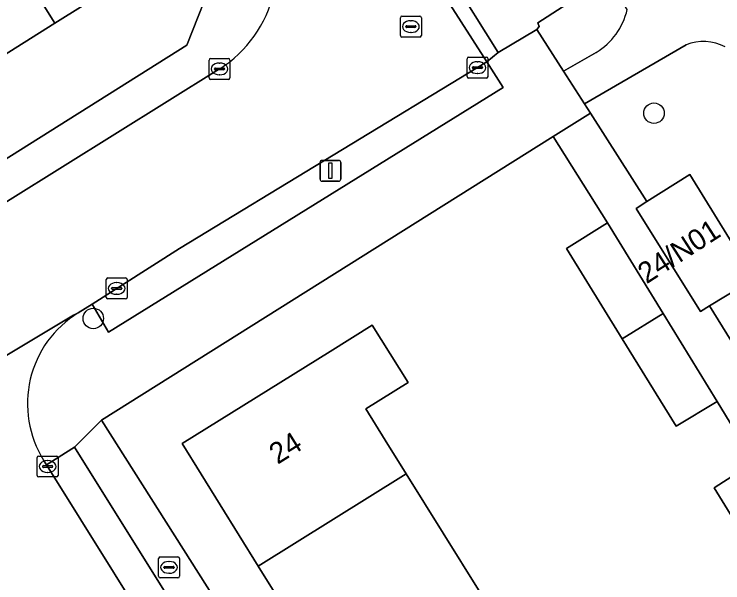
# Model space of a CAD drawing. Extents: x 158455 to 159797, y 387218 to 388672.
# Drawn here: x 158962.33 to 158996.24, y 387904.66 to 387931.87 of the extents above; entities that cross this region are included whole.
import ezdxf

# ---------------------------------------------------------------- set-up
doc = ezdxf.new("R2010")
doc.units = 0
for name, color, linetype in [('IMGEO_Boom', 7, 'Continuous'), ('IMGEO_Brandkraan', 7, 'Continuous'), ('IMGEO_Erf', 7, 'Continuous'), ('IMGEO_Groenvoorziening', 7, 'Continuous'), ('IMGEO_Kolk', 7, 'Continuous'), ('IMGEO_Lichtmast', 7, 'Continuous'), ('IMGEO_Pand', 7, 'Continuous'), ('IMGEO_Pand_nummerreeks', 7, 'Continuous'), ('IMGEO_Parkeervlak_open', 7, 'Continuous'), ('IMGEO_Rijbaan_lokaal_open', 7, 'Continuous'), ('IMGEO_Rioolput', 7, 'Continuous'), ('IMGEO_Voetpad_halfverhard', 7, 'Continuous'), ('IMGEO_Voetpad_open', 7, 'Continuous')]:
    doc.layers.add(name, color=color, linetype=linetype)

msp = doc.modelspace()

# ---------------------------------------------------------------- linework, layer by layer
at = {"layer": 'IMGEO_Boom'}
for centre in [(158992.942, 387927.132), (158966.117, 387917.311)]:
    msp.add_circle(centre, 0.489, dxfattribs=at)
at = {"layer": 'IMGEO_Brandkraan'}
for p, q in [((158969.314, 387905.902), (158970.166, 387905.902)), ((158969.239, 387904.976), (158969.239, 387905.828)), ((158969.727, 387905.682), (158969.752, 387905.682)), ((158970.24, 387905.828), (158970.24, 387904.976)), ((158969.498, 387905.396), (158969.498, 387905.408)), ((158969.936, 387905.359), (158969.538, 387905.359)), ((158969.541, 387905.445), (158969.939, 387905.445)), ((158969.982, 387905.408), (158969.982, 387905.396)), ((158970.166, 387904.902), (158969.314, 387904.902)), ((158969.75, 387905.122), (158969.725, 387905.122))]:
    msp.add_line(p, q, dxfattribs=at)
for points in [[(158969.314, 387905.902), (158970.166, 387905.902)], [(158969.239, 387904.976), (158969.239, 387905.828)], [(158970.24, 387905.828), (158970.24, 387904.976)], [(158970.166, 387904.902), (158969.314, 387904.902)]]:
    msp.add_lwpolyline(points, dxfattribs=at)
for centre, radius, start, end in [((158969.316, 387905.826), 0.0765, 91.552, 178.448), ((158969.316, 387905.826), 0.0765, 91.552, 178.448), ((158970.164, 387905.826), 0.0765, 1.552, 88.448), ((158970.164, 387905.826), 0.0765, 1.552, 88.448), ((158969.538, 387905.405), 0.0403, 85.8775, 175.7526), ((158969.535, 387905.395), 0.0366, 178.938, 274.7102), ((158969.939, 387905.402), 0.043, 264.8664, 352.4533), ((158969.943, 387905.407), 0.0386, 1.7309, 96.639), ((158969.316, 387904.978), 0.0765, 181.552, 268.448), ((158969.316, 387904.978), 0.0765, 181.552, 268.448), ((158970.164, 387904.978), 0.0765, 271.552, 358.448), ((158970.164, 387904.978), 0.0765, 271.552, 358.448)]:
    msp.add_arc(centre, radius, start, end, dxfattribs=at)
for centre, major_axis, ratio, start_param, end_param in [((158969.726, 387905.402), (-0.387, 0.002), 0.722429, 4.712389, 7.853982), ((158969.751, 387905.402), (-0.39, 0.002), 0.717154, 1.570796, 4.712389)]:
    msp.add_ellipse(centre, major_axis=major_axis, ratio=ratio, start_param=start_param, end_param=end_param, dxfattribs=at)
at = {"layer": 'IMGEO_Erf'}
for points in [[(158970.081, 387935.082), (158964.279, 387931.437), (158958.388, 387927.736), (158957.081, 387929.814), (158952.654, 387927.033), (158955.847, 387921.957), (158953.72, 387920.616), (158950.581, 387925.718), (158945.918, 387922.789), (158941.237, 387919.847), (158944.417, 387914.784), (158942.443, 387913.544), (158939.265, 387918.603), (158934.667, 387915.714), (158934.619, 387915.684), (158935.899, 387913.647), (158930.304, 387910.132)], [(158922.317, 387932.014), (158923.438, 387930.219), (158919.183, 387927.561), (158914.98, 387924.935), (158913.859, 387926.729), (158910.883, 387924.885), (158912.588, 387922.171), (158908.579, 387919.652), (158903.55, 387916.493), (158901.833, 387915.478), (158913.459, 387897.023), (158916.437, 387896.322), (158917.455, 387896.962), (158970.597, 387930.387), (158971.987, 387933.904)], [(158998.447, 387904.94), (158995.816, 387909.209), (158997.742, 387910.434), (158995.963, 387913.334), (158993.997, 387912.161), (158991.425, 387916.334), (158988.761, 387920.656), (158990.716, 387921.885), (158988.12, 387926.022), (158966.502, 387912.441), (158982.509, 387887.215)], [(158977.56, 387899.769), (158974.012, 387905.465), (158970.363, 387911.324), (158977.443, 387915.734), (158979.465, 387916.993), (158981.177, 387914.244), (158979.155, 387912.984), (158980.086, 387911.49), (158981.088, 387909.882), (158984.63, 387904.195)]]:
    msp.add_lwpolyline(points, dxfattribs=at)
at = {"layer": 'IMGEO_Groenvoorziening'}
for points in [[(158991.661, 387932.088), (158984.712, 387943.141), (158984.327, 387942.799), (158983.837, 387942.365), (158979.511, 387939.581), (158979.885, 387938.984), (158980.925, 387937.324), (158985.239, 387940.099), (158989.713, 387932.973), (158987.385, 387931.461), (158987.447, 387931.274), (158987.341, 387931.14), (158988.62, 387929.138), (158990.179, 387930.036)], [(158994.481, 387930.395), (158989.62, 387927.573), (158989.897, 387927.139), (158992.606, 387922.902), (158994.657, 387924.2), (158997.736, 387919.209), (158995.596, 387917.911), (159000, 387910.805), (159006.929, 387899.624), (159005.446, 387898.701), (159017.301, 387879.666), (159019.133, 387880.807), (159025.306, 387870.897), (159031.575, 387874.746), (159023.044, 387888.953), (159022.264, 387888.765)]]:
    msp.add_lwpolyline(points, dxfattribs=at)
for centre, radius, start, end in [((158988.469, 387932.832), 3.277, 301.4453, 346.8794), ((158995.32, 387928.403), 2.162, 61.6367, 112.8406)]:
    msp.add_arc(centre, radius, start, end, dxfattribs=at)
at = {"layer": 'IMGEO_Kolk'}
for p, q in [((158971.655, 387928.824), (158971.655, 387929.676)), ((158971.73, 387929.75), (158972.582, 387929.75)), ((158972.656, 387929.676), (158972.656, 387928.824)), ((158983.999, 387928.886), (158983.999, 387929.738)), ((158984.074, 387929.812), (158984.926, 387929.812)), ((158984.487, 387929.592), (158984.512, 387929.592)), ((158985, 387929.738), (158985, 387928.886)), ((158971.914, 387929.244), (158971.914, 387929.256)), ((158971.957, 387929.293), (158972.355, 387929.293)), ((158972.143, 387929.53), (158972.168, 387929.53)), ((158972.398, 387929.256), (158972.398, 387929.244)), ((158984.258, 387929.306), (158984.258, 387929.318)), ((158984.696, 387929.269), (158984.298, 387929.269)), ((158984.301, 387929.355), (158984.699, 387929.355)), ((158984.742, 387929.318), (158984.742, 387929.306)), ((158972.352, 387929.207), (158971.954, 387929.207)), ((158972.166, 387928.97), (158972.141, 387928.97)), ((158984.51, 387929.032), (158984.485, 387929.032)), ((158972.582, 387928.75), (158971.73, 387928.75)), ((158984.926, 387928.812), (158984.074, 387928.812)), ((158966.735, 387918.321), (158966.735, 387919.173)), ((158966.81, 387919.247), (158967.662, 387919.247)), ((158967.736, 387919.173), (158967.736, 387918.321)), ((158966.994, 387918.741), (158966.994, 387918.753)), ((158967.037, 387918.79), (158967.435, 387918.79)), ((158967.223, 387919.027), (158967.248, 387919.027)), ((158967.478, 387918.753), (158967.478, 387918.741)), ((158967.432, 387918.704), (158967.034, 387918.704)), ((158967.246, 387918.467), (158967.221, 387918.467)), ((158967.662, 387918.247), (158966.81, 387918.247)), ((158963.432, 387909.802), (158963.432, 387910.654)), ((158963.507, 387910.728), (158964.359, 387910.728)), ((158964.433, 387910.654), (158964.433, 387909.802)), ((158963.734, 387910.271), (158964.132, 387910.271)), ((158963.92, 387910.508), (158963.945, 387910.508)), ((158963.691, 387910.222), (158963.691, 387910.234)), ((158964.129, 387910.185), (158963.731, 387910.185)), ((158963.943, 387909.948), (158963.918, 387909.948)), ((158964.175, 387910.234), (158964.175, 387910.222)), ((158964.359, 387909.728), (158963.507, 387909.728))]:
    msp.add_line(p, q, dxfattribs=at)
for points in [[(158971.655, 387928.824), (158971.655, 387929.676)], [(158971.73, 387929.75), (158972.582, 387929.75)], [(158972.656, 387929.676), (158972.656, 387928.824)], [(158983.999, 387928.886), (158983.999, 387929.738)], [(158984.074, 387929.812), (158984.926, 387929.812)], [(158985, 387929.738), (158985, 387928.886)], [(158972.582, 387928.75), (158971.73, 387928.75)], [(158984.926, 387928.812), (158984.074, 387928.812)], [(158966.735, 387918.321), (158966.735, 387919.173)], [(158966.81, 387919.247), (158967.662, 387919.247)], [(158967.736, 387919.173), (158967.736, 387918.321)], [(158967.662, 387918.247), (158966.81, 387918.247)], [(158963.432, 387909.802), (158963.432, 387910.654)], [(158963.507, 387910.728), (158964.359, 387910.728)], [(158964.433, 387910.654), (158964.433, 387909.802)], [(158964.359, 387909.728), (158963.507, 387909.728)]]:
    msp.add_lwpolyline(points, dxfattribs=at)
for centre, radius, start, end in [((158971.732, 387929.674), 0.0765, 91.552, 178.448), ((158971.732, 387929.674), 0.0765, 91.552, 178.448), ((158972.58, 387929.674), 0.0765, 1.552, 88.448), ((158972.58, 387929.674), 0.0765, 1.552, 88.448), ((158984.076, 387929.736), 0.0765, 91.552, 178.448), ((158984.076, 387929.736), 0.0765, 91.552, 178.448), ((158984.924, 387929.736), 0.0765, 1.552, 88.448), ((158984.924, 387929.736), 0.0765, 1.552, 88.448), ((158971.954, 387929.253), 0.0403, 85.8775, 175.7526), ((158971.951, 387929.243), 0.0366, 178.938, 274.7102), ((158972.355, 387929.25), 0.043, 264.8664, 352.4533), ((158972.359, 387929.255), 0.0386, 1.7309, 96.639), ((158984.298, 387929.315), 0.0403, 85.8775, 175.7526), ((158984.295, 387929.305), 0.0366, 178.938, 274.7102), ((158984.699, 387929.312), 0.043, 264.8664, 352.4533), ((158984.703, 387929.317), 0.0386, 1.7309, 96.639), ((158971.732, 387928.826), 0.0765, 181.552, 268.448), ((158971.732, 387928.826), 0.0765, 181.552, 268.448), ((158972.58, 387928.826), 0.0765, 271.552, 358.448), ((158972.58, 387928.826), 0.0765, 271.552, 358.448), ((158984.076, 387928.888), 0.0765, 181.552, 268.448), ((158984.076, 387928.888), 0.0765, 181.552, 268.448), ((158984.924, 387928.888), 0.0765, 271.552, 358.448), ((158984.924, 387928.888), 0.0765, 271.552, 358.448), ((158966.812, 387919.171), 0.0765, 91.552, 178.448), ((158966.812, 387919.171), 0.0765, 91.552, 178.448), ((158967.66, 387919.171), 0.0765, 1.552, 88.448), ((158967.66, 387919.171), 0.0765, 1.552, 88.448), ((158967.034, 387918.75), 0.0403, 85.8775, 175.7526), ((158967.031, 387918.74), 0.0366, 178.938, 274.7102), ((158967.435, 387918.747), 0.043, 264.8664, 352.4533), ((158967.439, 387918.752), 0.0386, 1.7309, 96.639), ((158966.812, 387918.323), 0.0765, 181.552, 268.448), ((158966.812, 387918.323), 0.0765, 181.552, 268.448), ((158967.66, 387918.323), 0.0765, 271.552, 358.448), ((158967.66, 387918.323), 0.0765, 271.552, 358.448), ((158963.509, 387910.652), 0.0765, 91.552, 178.448), ((158963.509, 387910.652), 0.0765, 91.552, 178.448), ((158964.357, 387910.652), 0.0765, 1.552, 88.448), ((158964.357, 387910.652), 0.0765, 1.552, 88.448), ((158963.731, 387910.231), 0.0403, 85.8775, 175.7526), ((158964.136, 387910.233), 0.0386, 1.7309, 96.639), ((158963.728, 387910.221), 0.0366, 178.938, 274.7102), ((158964.132, 387910.228), 0.043, 264.8664, 352.4533), ((158963.509, 387909.804), 0.0765, 181.552, 268.448), ((158963.509, 387909.804), 0.0765, 181.552, 268.448), ((158964.357, 387909.804), 0.0765, 271.552, 358.448), ((158964.357, 387909.804), 0.0765, 271.552, 358.448)]:
    msp.add_arc(centre, radius, start, end, dxfattribs=at)
for centre, major_axis, ratio, start_param, end_param in [((158984.486, 387929.312), (-0.387, 0.002), 0.722429, 4.712389, 7.853982), ((158984.511, 387929.312), (-0.39, 0.002), 0.717154, 1.570796, 4.712389), ((158972.142, 387929.25), (-0.387, 0.002), 0.722429, 4.712389, 7.853982), ((158972.167, 387929.25), (-0.39, 0.002), 0.717154, 1.570796, 4.712389), ((158967.222, 387918.747), (-0.387, 0.002), 0.722429, 4.712389, 7.853982), ((158967.247, 387918.747), (-0.39, 0.002), 0.717154, 1.570796, 4.712389), ((158963.919, 387910.228), (-0.387, 0.002), 0.722429, 4.712389, 7.853982), ((158963.944, 387910.228), (-0.39, 0.002), 0.717154, 1.570796, 4.712389)]:
    msp.add_ellipse(centre, major_axis=major_axis, ratio=ratio, start_param=start_param, end_param=end_param, dxfattribs=at)
at = {"layer": 'IMGEO_Lichtmast'}
for p, q in [((158977.065, 387924.876), (158977.855, 387924.876)), ((158977.855, 387924.876), (158977.065, 387924.876)), ((158976.965, 387923.976), (158976.965, 387924.776)), ((158976.965, 387924.776), (158976.965, 387923.976)), ((158977.955, 387924.776), (158977.955, 387923.976)), ((158977.955, 387923.976), (158977.955, 387924.776)), ((158977.855, 387923.876), (158977.065, 387923.876)), ((158977.065, 387923.876), (158977.855, 387923.876))]:
    msp.add_line(p, q, dxfattribs=at)
msp.add_lwpolyline([(158977.385, 387924.751), (158977.535, 387924.751), (158977.535, 387924.001), (158977.385, 387924.001), (158977.385, 387924.751)], dxfattribs=at)
for centre, start, end in [((158977.065, 387924.776), 90, 180), ((158977.065, 387924.776), 90, 180), ((158977.855, 387924.776), 0, 90), ((158977.855, 387924.776), 360, 90), ((158977.065, 387923.976), 180, 270), ((158977.065, 387923.976), 180, 270), ((158977.855, 387923.976), 270, 0), ((158977.855, 387923.976), 270, 0)]:
    msp.add_arc(centre, 0.1, start, end, dxfattribs=at)
at = {"layer": 'IMGEO_Pand'}
for points in [[(158964.279, 387931.437), (158970.081, 387935.082), (158965.71, 387942.04), (158959.91, 387938.396)], [(158959.91, 387938.396), (158954.357, 387934.908), (158954.209, 387934.815), (158957.19, 387929.884), (158957.081, 387929.814), (158958.388, 387927.736), (158964.279, 387931.437)], [(158995.596, 387917.911), (158997.736, 387919.209), (158994.657, 387924.2), (158992.606, 387922.902), (158992.085, 387922.572), (158995.166, 387917.65)], [(158993.375, 387917.552), (158990.716, 387921.885), (158988.761, 387920.656), (158991.425, 387916.334)], [(158993.375, 387917.552), (158991.425, 387916.334), (158993.997, 387912.161), (158995.963, 387913.334)], [(158980.086, 387911.49), (158979.155, 387912.984), (158981.177, 387914.244), (158979.465, 387916.993), (158977.443, 387915.734), (158970.363, 387911.324), (158974.012, 387905.465), (158981.088, 387909.882)], [(159000.373, 387906.146), (159000, 387906.754), (158997.742, 387910.434), (158995.816, 387909.209), (158998.447, 387904.94)], [(158974.012, 387905.465), (158977.56, 387899.769), (158984.63, 387904.195), (158981.088, 387909.882)]]:
    msp.add_lwpolyline(points, close=True, dxfattribs=at)
at = {"layer": 'IMGEO_Parkeervlak_open'}
for points in [[(158987.341, 387931.14), (158987.447, 387931.274), (158987.385, 387931.461), (158989.713, 387932.973), (158985.239, 387940.099), (158980.925, 387937.324), (158985.487, 387930.038)], [(158984.951, 387929.585), (158970.243, 387920.654), (158966.061, 387918), (158966.848, 387916.653), (158985.73, 387928.369)], [(158963.884, 387910.309), (158970.376, 387899.905), (158972.102, 387897.139), (158974.656, 387893.045), (158984.545, 387877.292), (158990.423, 387867.958), (158991.67, 387868.808), (158965.224, 387911.155)]]:
    msp.add_lwpolyline(points, close=True, dxfattribs=at)
at = {"layer": 'IMGEO_Rijbaan_lokaal_open'}
for points in [[(158952.352, 387909.782), (158965.172, 387917.465), (158965.394, 387917.576), (158966.061, 387918), (158970.243, 387920.654), (158984.951, 387929.585), (158979.203, 387938.545), (158979.125, 387938.666), (158972.245, 387949.732), (158969.821, 387953.616), (158965.53, 387950.95), (158967.736, 387947.397), (158974.01, 387937.331)], [(158972.153, 387929.247), (158959.618, 387921.443), (158956.159, 387919.289), (158955.409, 387918.822), (158952.985, 387917.313), (158952.175, 387916.803), (158948.536, 387914.511), (158945.477, 387912.585), (158943.867, 387911.571), (158940.641, 387909.54), (158932.263, 387904.264), (158918.245, 387895.525), (158916.242, 387894.276), (158911.145, 387891.098), (158906.624, 387888.25), (158904.931, 387887.184), (158908.07, 387882.149), (158923.719, 387891.905), (158949.967, 387908.21), (158950.141, 387908.318), (158951.711, 387909.397)], [(158965.394, 387917.576), (158965.172, 387917.465), (158952.352, 387909.782)], [(158960.188, 387907.531), (158961.686, 387904.98), (158961.885, 387903.87), (158966.081, 387897.225), (158970.376, 387899.905), (158963.884, 387910.309)], [(158963.884, 387910.309), (158963.742, 387910.536)]]:
    msp.add_lwpolyline(points, dxfattribs=at)
for centre, radius, start, end in [((158969.022, 387934.222), 5.879, 302.1858, 347.0624), ((158968.061, 387913.236), 5.094, 121.5728, 212.0151)]:
    msp.add_arc(centre, radius, start, end, dxfattribs=at)
at = {"layer": 'IMGEO_Rioolput'}
for p, q in [((158980.811, 387930.848), (158980.811, 387931.7)), ((158980.886, 387931.774), (158981.738, 387931.774)), ((158981.812, 387931.7), (158981.812, 387930.848)), ((158981.07, 387931.268), (158981.07, 387931.28)), ((158981.113, 387931.317), (158981.511, 387931.317)), ((158981.299, 387931.554), (158981.324, 387931.554)), ((158981.554, 387931.28), (158981.554, 387931.268)), ((158981.508, 387931.231), (158981.11, 387931.231)), ((158981.322, 387930.994), (158981.297, 387930.994)), ((158981.738, 387930.774), (158980.886, 387930.774))]:
    msp.add_line(p, q, dxfattribs=at)
for points in [[(158980.811, 387930.848), (158980.811, 387931.7)], [(158980.886, 387931.774), (158981.738, 387931.774)], [(158981.812, 387931.7), (158981.812, 387930.848)], [(158981.738, 387930.774), (158980.886, 387930.774)]]:
    msp.add_lwpolyline(points, dxfattribs=at)
for centre, radius, start, end in [((158980.888, 387931.698), 0.0765, 91.552, 178.448), ((158980.888, 387931.698), 0.0765, 91.552, 178.448), ((158981.736, 387931.698), 0.0765, 1.552, 88.448), ((158981.736, 387931.698), 0.0765, 1.552, 88.448), ((158981.11, 387931.277), 0.0403, 85.8775, 175.7526), ((158981.107, 387931.267), 0.0366, 178.938, 274.7102), ((158981.511, 387931.274), 0.043, 264.8664, 352.4533), ((158981.515, 387931.279), 0.0386, 1.7309, 96.639), ((158980.888, 387930.85), 0.0765, 181.552, 268.448), ((158980.888, 387930.85), 0.0765, 181.552, 268.448), ((158981.736, 387930.85), 0.0765, 271.552, 358.448), ((158981.736, 387930.85), 0.0765, 271.552, 358.448)]:
    msp.add_arc(centre, radius, start, end, dxfattribs=at)
for centre, major_axis, ratio, start_param, end_param in [((158981.298, 387931.274), (-0.387, 0.002), 0.722429, 4.712389, 7.853982), ((158981.323, 387931.274), (-0.39, 0.002), 0.717154, 1.570796, 4.712389)]:
    msp.add_ellipse(centre, major_axis=major_axis, ratio=ratio, start_param=start_param, end_param=end_param, dxfattribs=at)
at = {"layer": 'IMGEO_Voetpad_halfverhard'}
msp.add_lwpolyline([(158990.179, 387930.036), (158988.62, 387929.138), (158989.62, 387927.573), (158994.481, 387930.395)], dxfattribs=at)
for centre, radius, start, end in [((158988.469, 387932.832), 3.277, 301.4453, 346.8794), ((158995.32, 387928.403), 2.162, 61.6367, 112.8406)]:
    msp.add_arc(centre, radius, start, end, dxfattribs=at)
at = {"layer": 'IMGEO_Voetpad_open'}
for points in [[(158951.598, 387982.851), (158958.603, 387971.365), (158966.063, 387959.638), (158968.238, 387956.152), (158969.821, 387953.616), (158972.245, 387949.732), (158979.125, 387938.666), (158979.203, 387938.545), (158984.951, 387929.585), (158985.487, 387930.038), (158980.925, 387937.324), (158979.885, 387938.984), (158979.511, 387939.581), (158974.74, 387947.201), (158974.566, 387947.478), (158973.226, 387949.62), (158972.911, 387950.123), (158966.324, 387960.642)], [(158974.751, 387932.906), (158971.987, 387933.904), (158970.597, 387930.387), (158917.455, 387896.962), (158918.245, 387895.525), (158932.263, 387904.264), (158940.641, 387909.54), (158940.377, 387909.964), (158943.603, 387911.995), (158943.867, 387911.571), (158945.477, 387912.585), (158945.213, 387913.009), (158948.272, 387914.935), (158948.536, 387914.511), (158952.175, 387916.803), (158951.912, 387917.228), (158955.146, 387919.247), (158955.409, 387918.822), (158956.159, 387919.289), (158955.897, 387919.714), (158959.356, 387921.868), (158959.618, 387921.443), (158972.153, 387929.247)], [(158988.12, 387926.022), (158989.897, 387927.139), (158989.62, 387927.573), (158988.62, 387929.138), (158987.341, 387931.14), (158985.487, 387930.038), (158984.951, 387929.585), (158985.73, 387928.369), (158966.848, 387916.653), (158966.061, 387918), (158965.394, 387917.576)], [(159000, 387910.805), (158995.596, 387917.911), (158995.166, 387917.65), (158992.085, 387922.572), (158992.606, 387922.902), (158989.897, 387927.139), (158988.12, 387926.022), (158990.716, 387921.885), (158993.375, 387917.552), (158995.963, 387913.334), (158997.742, 387910.434)], [(158963.742, 387910.536), (158963.884, 387910.309), (158965.224, 387911.155), (158966.502, 387912.441), (158988.12, 387926.022)], [(158994.344, 387861.45), (158995.146, 387862.001), (158993.893, 387864.012), (158996.024, 387865.339), (158993.285, 387869.913), (158989.673, 387875.712), (158986.13, 387881.401), (158982.509, 387887.215), (158966.502, 387912.441), (158965.224, 387911.155), (158991.67, 387868.808), (158990.423, 387867.958), (158990.648, 387867.601)]]:
    msp.add_lwpolyline(points, dxfattribs=at)
for centre, radius, start, end in [((158969.022, 387934.222), 5.879, 302.1858, 347.0624), ((158968.061, 387913.236), 5.094, 121.5728, 212.0151)]:
    msp.add_arc(centre, radius, start, end, dxfattribs=at)

# ---------------------------------------------------------------- texts
at = {"layer": 'IMGEO_Pand_nummerreeks'}
for s, rotation, p in [('24/N01', 32.8191, (158992.587, 387918.941)), ('24', 31.9195, (158974.935, 387910.307))]:
    msp.add_text(s, height=1, rotation=rotation, dxfattribs=at).set_placement(p)

doc.saveas('drawing.dxf')
